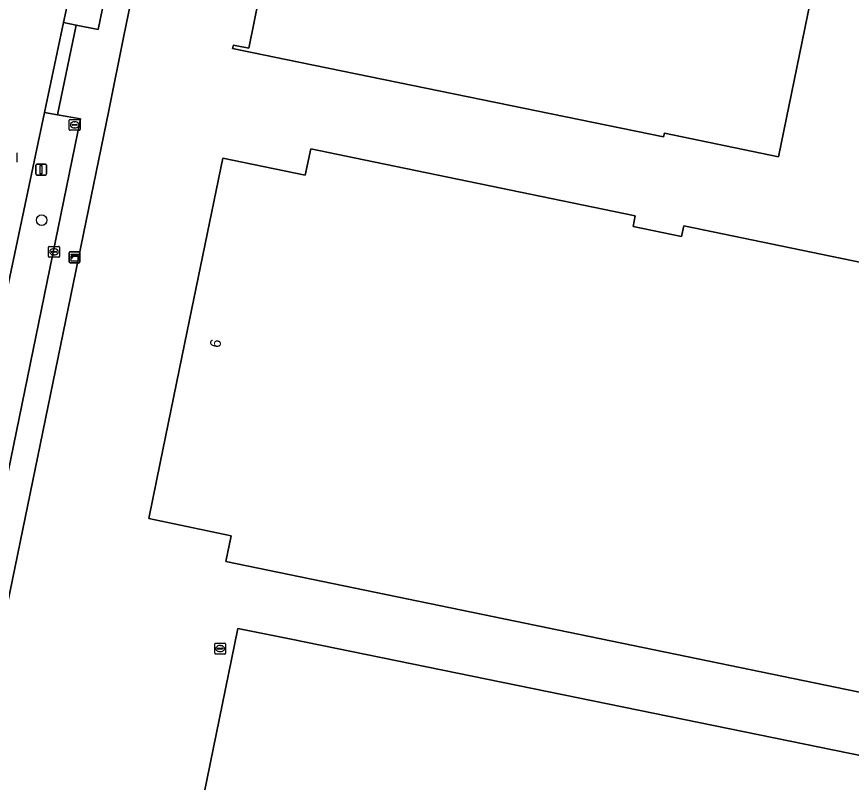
# Model space of a CAD drawing. Extents: x 157692 to 159674, y 381452 to 383291.
# Drawn here: x 158248.6 to 158325.5, y 382340.2 to 382410.7 of the extents above; entities that cross this region are included whole.
import ezdxf

# ---------------------------------------------------------------- set-up
doc = ezdxf.new("R2010")
doc.units = 0
for name, color, linetype in [('IMGEO_Berm_groen', 7, 'Continuous'), ('IMGEO_Boom', 7, 'Continuous'), ('IMGEO_Brandkraan', 7, 'Continuous'), ('IMGEO_Erf', 7, 'Continuous'), ('IMGEO_Kast', 7, 'Continuous'), ('IMGEO_Lichtmast', 7, 'Continuous'), ('IMGEO_Pand', 7, 'Continuous'), ('IMGEO_Pand_nummerreeks', 7, 'Continuous'), ('IMGEO_Rijbaan_lokaal_gesloten', 7, 'Continuous'), ('IMGEO_Rioolput', 7, 'Continuous'), ('IMGEO_Voetpad_open', 7, 'Continuous')]:
    doc.layers.add(name, color=color, linetype=linetype)

msp = doc.modelspace()

# ---------------------------------------------------------------- linework, layer by layer
at = {"layer": 'IMGEO_Berm_groen'}
for points in [[(158261.095, 382433.813), (158259.082, 382434.239), (158258.553, 382434.351), (158258.064, 382434.453), (158253.893, 382414.76), (158252.917, 382410.176), (158254.069, 382409.939), (158256.109, 382409.52)], [(158254.48, 382401.298), (158252.364, 382401.675), (158251.153, 382401.891), (158246.967, 382382.229), (158243.818, 382366.94), (158244.967, 382366.703), (158247.29, 382366.225)]]:
    msp.add_lwpolyline(points, close=True, dxfattribs=at)
at = {"layer": 'IMGEO_Boom'}
msp.add_circle((158250.893, 382391.959), 0.489, dxfattribs=at)
at = {"layer": 'IMGEO_Brandkraan'}
for p, q in [((158251.522, 382388.621), (158251.522, 382389.473)), ((158251.597, 382389.547), (158252.449, 382389.547)), ((158251.824, 382389.09), (158252.222, 382389.09)), ((158252.01, 382389.327), (158252.035, 382389.327)), ((158252.523, 382389.473), (158252.523, 382388.621)), ((158252.449, 382388.547), (158251.597, 382388.547)), ((158251.781, 382389.041), (158251.781, 382389.053)), ((158252.219, 382389.004), (158251.821, 382389.004)), ((158252.033, 382388.767), (158252.008, 382388.767)), ((158252.265, 382389.053), (158252.265, 382389.041))]:
    msp.add_line(p, q, dxfattribs=at)
for points in [[(158251.522, 382388.621), (158251.522, 382389.473)], [(158251.597, 382389.547), (158252.449, 382389.547)], [(158252.523, 382389.473), (158252.523, 382388.621)], [(158252.449, 382388.547), (158251.597, 382388.547)]]:
    msp.add_lwpolyline(points, dxfattribs=at)
for centre, radius, start, end in [((158251.599, 382389.471), 0.0765, 91.55205, 178.44795), ((158251.599, 382389.471), 0.0765, 91.55205, 178.44795), ((158251.821, 382389.05), 0.0403, 85.87752, 175.75265), ((158252.226, 382389.052), 0.0386, 1.73085, 96.63898), ((158252.447, 382389.471), 0.0765, 1.55205, 88.44795), ((158252.447, 382389.471), 0.0765, 1.55205, 88.44795), ((158251.599, 382388.623), 0.0765, 181.55205, 268.44795), ((158251.599, 382388.623), 0.0765, 181.55205, 268.44795), ((158251.818, 382389.04), 0.0366, 178.93798, 274.71019), ((158252.222, 382389.047), 0.043, 264.86636, 352.45326), ((158252.447, 382388.623), 0.0765, 271.55205, 358.44795), ((158252.447, 382388.623), 0.0765, 271.55205, 358.44795)]:
    msp.add_arc(centre, radius, start, end, dxfattribs=at)
for centre, major_axis, ratio, start_param, end_param in [((158252.009, 382389.047), (-0.387, 0.002), 0.722429, 4.712389, 7.853982), ((158252.034, 382389.047), (-0.39, 0.002), 0.717154, 1.570796, 4.712389)]:
    msp.add_ellipse(centre, major_axis=major_axis, ratio=ratio, start_param=start_param, end_param=end_param, dxfattribs=at)
at = {"layer": 'IMGEO_Erf'}
for points in [[(158282.251, 382524.529), (158280.6, 382516.583), (158277.155, 382500), (158276.977, 382499.143), (158273.828, 382483.723), (158266.997, 382450.348), (158258.469, 382408.937), (158257.074, 382402.077), (158248.209, 382358.844), (158244.45, 382340.754), (158240.4, 382321.2)], [(158255.364, 382287.79), (158268.981, 382354.351), (158273.88, 382353.35), (158404.581, 382326.642)]]:
    msp.add_lwpolyline(points, dxfattribs=at)
for points in [[(158308.195, 382399.642), (158273.386, 382406.765), (158268.487, 382407.768), (158268.568, 382408.088), (158269.972, 382407.805), (158271.381, 382414.808), (158270.571, 382414.993), (158270.668, 382415.46), (158271.086, 382417.487), (158271.278, 382418.417), (158272.075, 382418.248), (158277.309, 382443.567), (158277.708, 382443.487), (158277.639, 382443.125), (158280.994, 382442.439), (158282.538, 382442.124), (158315.526, 382435.381), (158315.46, 382435.058), (158313.893, 382435.38), (158310.32, 382417.963), (158322.409, 382415.484), (158318.784, 382397.811), (158308.262, 382399.969)], [(158356.582, 382342.22), (158346.787, 382344.236), (158272.768, 382359.498), (158267.871, 382360.508), (158268.362, 382362.879), (158260.754, 382364.478), (158261.808, 382369.608), (158264.298, 382381.728), (158267.574, 382397.672), (158275.172, 382396.119), (158275.678, 382398.523), (158280.575, 382397.512), (158305.578, 382392.351), (158305.376, 382391.372), (158309.842, 382390.451), (158310.045, 382391.429), (158354.607, 382382.23), (158351.13, 382365.338), (158360.926, 382363.328)]]:
    msp.add_lwpolyline(points, close=True, dxfattribs=at)
at = {"layer": 'IMGEO_Kast'}
for p, q in [((158253.426, 382388.119), (158253.426, 382388.96)), ((158253.426, 382388.96), (158253.426, 382388.119)), ((158253.501, 382389.044), (158254.342, 382389.044)), ((158254.342, 382389.044), (158253.501, 382389.044)), ((158254.426, 382388.969), (158254.426, 382388.128)), ((158254.426, 382388.128), (158254.426, 382388.969)), ((158254.351, 382388.044), (158253.51, 382388.044)), ((158253.51, 382388.044), (158254.351, 382388.044))]:
    msp.add_line(p, q, dxfattribs=at)
for points in [[(158253.621, 382388.834), (158254.221, 382388.834), (158254.221, 382388.749), (158253.621, 382388.749), (158253.621, 382388.834)], [(158253.621, 382388.659), (158254.221, 382388.659), (158254.221, 382388.17), (158253.621, 382388.17), (158253.621, 382388.659)]]:
    msp.add_lwpolyline(points, dxfattribs=at)
msp.add_circle((158253.705, 382388.508), 0.0377, dxfattribs=at)
for centre, start, end in [((158253.504, 382388.966), 92.4484, 184.28452), ((158253.504, 382388.966), 92.4484, 184.28452), ((158254.348, 382388.966), 2.4484, 94.28452), ((158254.348, 382388.966), 2.4484, 94.28452), ((158253.504, 382388.122), 182.4484, 274.28452), ((158253.504, 382388.122), 182.4484, 274.28452), ((158254.348, 382388.122), 272.4484, 4.28452), ((158254.348, 382388.122), 272.4484, 4.28452)]:
    msp.add_arc(centre, 0.0779, start, end, dxfattribs=at)
at = {"layer": 'IMGEO_Lichtmast'}
for p, q in [((158250.348, 382396.217), (158250.348, 382397.017)), ((158250.348, 382397.017), (158250.348, 382396.217)), ((158250.448, 382397.117), (158251.238, 382397.117)), ((158251.238, 382397.117), (158250.448, 382397.117)), ((158251.338, 382397.017), (158251.338, 382396.217)), ((158251.338, 382396.217), (158251.338, 382397.017)), ((158251.238, 382396.117), (158250.448, 382396.117)), ((158250.448, 382396.117), (158251.238, 382396.117))]:
    msp.add_line(p, q, dxfattribs=at)
msp.add_lwpolyline([(158250.768, 382396.992), (158250.918, 382396.992), (158250.918, 382396.242), (158250.768, 382396.242), (158250.768, 382396.992)], dxfattribs=at)
for centre, start, end in [((158250.448, 382397.017), 90, 180), ((158250.448, 382397.017), 90, 180), ((158251.238, 382397.017), 0, 90), ((158251.238, 382397.017), 360, 90), ((158250.448, 382396.217), 180, 270), ((158250.448, 382396.217), 180, 270), ((158251.238, 382396.217), 270, 0), ((158251.238, 382396.217), 270, 0)]:
    msp.add_arc(centre, 0.1, start, end, dxfattribs=at)
at = {"layer": 'IMGEO_Pand'}
for points in [[(158271.381, 382414.808), (158269.972, 382407.805), (158268.568, 382408.088), (158268.487, 382407.768), (158273.386, 382406.765), (158308.195, 382399.642), (158308.262, 382399.969), (158318.784, 382397.811), (158322.409, 382415.484)], [(158404.581, 382326.642), (158273.88, 382353.35), (158268.981, 382354.351), (158255.364, 382287.79)]]:
    msp.add_lwpolyline(points, dxfattribs=at)
msp.add_lwpolyline([(158354.607, 382382.23), (158310.045, 382391.429), (158309.842, 382390.451), (158305.376, 382391.372), (158305.578, 382392.351), (158280.575, 382397.512), (158275.678, 382398.523), (158275.172, 382396.119), (158267.574, 382397.672), (158264.298, 382381.728), (158261.808, 382369.608), (158260.754, 382364.478), (158268.362, 382362.879), (158267.871, 382360.508), (158272.768, 382359.498), (158346.787, 382344.236), (158356.582, 382342.22), (158360.926, 382363.328), (158351.13, 382365.338)], close=True, dxfattribs=at)
at = {"layer": 'IMGEO_Rijbaan_lokaal_gesloten'}
msp.add_lwpolyline([(158260.798, 382486.072), (158259.604, 382480.42), (158257.678, 382471.309), (158254.057, 382454.206), (158250.193, 382436.11), (158247.998, 382425.623), (158246.031, 382416.136), (158245.989, 382415.921), (158245.912, 382415.452), (158239.645, 382385.742), (158239.35, 382384.731), (158239.116, 382383.556), (158246.967, 382382.229), (158251.153, 382401.891), (158252.917, 382410.176), (158253.893, 382414.76), (158258.064, 382434.453), (158258.133, 382434.766), (158259.71, 382442.31), (158260.354, 382445.285), (158262.011, 382453.107), (158263.222, 382458.896), (158269.669, 382489.594)], dxfattribs=at)
at = {"layer": 'IMGEO_Rioolput'}
for p, q in [((158253.438, 382400.318), (158253.438, 382401.17)), ((158253.513, 382401.244), (158254.365, 382401.244)), ((158253.697, 382400.738), (158253.697, 382400.75)), ((158254.135, 382400.701), (158253.737, 382400.701)), ((158253.74, 382400.787), (158254.138, 382400.787)), ((158253.926, 382401.024), (158253.951, 382401.024)), ((158254.181, 382400.75), (158254.181, 382400.738)), ((158254.439, 382401.17), (158254.439, 382400.318)), ((158254.365, 382400.244), (158253.513, 382400.244)), ((158253.949, 382400.464), (158253.924, 382400.464)), ((158248.594, 382398.156), (158248.594, 382397.304)), ((158266.917, 382352.988), (158267.769, 382352.988)), ((158266.842, 382352.062), (158266.842, 382352.914)), ((158267.101, 382352.482), (158267.101, 382352.494)), ((158267.539, 382352.445), (158267.141, 382352.445)), ((158267.144, 382352.531), (158267.542, 382352.531)), ((158267.353, 382352.208), (158267.328, 382352.208)), ((158267.33, 382352.768), (158267.355, 382352.768)), ((158267.585, 382352.494), (158267.585, 382352.482)), ((158267.843, 382352.914), (158267.843, 382352.062)), ((158267.769, 382351.988), (158266.917, 382351.988))]:
    msp.add_line(p, q, dxfattribs=at)
for points in [[(158253.438, 382400.318), (158253.438, 382401.17)], [(158253.513, 382401.244), (158254.365, 382401.244)], [(158254.439, 382401.17), (158254.439, 382400.318)], [(158254.365, 382400.244), (158253.513, 382400.244)], [(158248.594, 382398.156), (158248.594, 382397.304)], [(158266.917, 382352.988), (158267.769, 382352.988)], [(158266.842, 382352.062), (158266.842, 382352.914)], [(158267.843, 382352.914), (158267.843, 382352.062)], [(158267.769, 382351.988), (158266.917, 382351.988)]]:
    msp.add_lwpolyline(points, dxfattribs=at)
for centre, radius, start, end in [((158253.515, 382401.168), 0.0765, 91.55205, 178.44795), ((158253.515, 382401.168), 0.0765, 91.55205, 178.44795), ((158253.737, 382400.747), 0.0403, 85.87752, 175.75265), ((158253.734, 382400.737), 0.0366, 178.93798, 274.71019), ((158254.138, 382400.744), 0.043, 264.86636, 352.45326), ((158254.142, 382400.749), 0.0386, 1.73085, 96.63898), ((158254.363, 382401.168), 0.0765, 1.55205, 88.44795), ((158254.363, 382401.168), 0.0765, 1.55205, 88.44795), ((158253.515, 382400.32), 0.0765, 181.55205, 268.44795), ((158253.515, 382400.32), 0.0765, 181.55205, 268.44795), ((158254.363, 382400.32), 0.0765, 271.55205, 358.44795), ((158254.363, 382400.32), 0.0765, 271.55205, 358.44795), ((158266.919, 382352.912), 0.0765, 91.55205, 178.44795), ((158266.919, 382352.912), 0.0765, 91.55205, 178.44795), ((158267.767, 382352.912), 0.0765, 1.55205, 88.44795), ((158267.767, 382352.912), 0.0765, 1.55205, 88.44795), ((158267.141, 382352.491), 0.0403, 85.87752, 175.75265), ((158267.138, 382352.481), 0.0366, 178.93798, 274.71019), ((158267.542, 382352.488), 0.043, 264.86636, 352.45326), ((158267.546, 382352.493), 0.0386, 1.73085, 96.63898), ((158266.919, 382352.064), 0.0765, 181.55205, 268.44795), ((158266.919, 382352.064), 0.0765, 181.55205, 268.44795), ((158267.767, 382352.064), 0.0765, 271.55205, 358.44795), ((158267.767, 382352.064), 0.0765, 271.55205, 358.44795)]:
    msp.add_arc(centre, radius, start, end, dxfattribs=at)
for centre, major_axis, ratio, start_param, end_param in [((158253.925, 382400.744), (-0.387, 0.002), 0.722429, 4.712389, 7.853982), ((158253.95, 382400.744), (-0.39, 0.002), 0.717154, 1.570796, 4.712389), ((158267.329, 382352.488), (-0.387, 0.002), 0.722429, 4.712389, 7.853982), ((158267.354, 382352.488), (-0.39, 0.002), 0.717154, 1.570796, 4.712389)]:
    msp.add_ellipse(centre, major_axis=major_axis, ratio=ratio, start_param=start_param, end_param=end_param, dxfattribs=at)
at = {"layer": 'IMGEO_Voetpad_open'}
msp.add_lwpolyline([(158272.48, 382488.983), (158266.134, 382458.214), (158264.375, 382458.636), (158264.237, 382458.669), (158261.372, 382445.071), (158260.354, 382445.285), (158259.71, 382442.31), (158260.728, 382442.097), (158259.082, 382434.239), (158261.095, 382433.813), (158256.109, 382409.52), (158254.069, 382409.939), (158252.364, 382401.675), (158254.48, 382401.298), (158247.29, 382366.225), (158244.967, 382366.703), (158243.35, 382358.944), (158245.645, 382358.465), (158242.085, 382341.256), (158244.45, 382340.754), (158248.209, 382358.844), (158257.074, 382402.077), (158258.469, 382408.937), (158266.997, 382450.348)], dxfattribs=at)
msp.add_lwpolyline([(158254.069, 382409.939), (158252.917, 382410.176), (158251.153, 382401.891), (158252.364, 382401.675)], close=True, dxfattribs=at)

# ---------------------------------------------------------------- texts
at = {"layer": 'IMGEO_Pand_nummerreeks'}
msp.add_text('6', height=1, rotation=78.38965, dxfattribs=at).set_placement((158267.322, 382380.145))

doc.saveas('drawing.dxf')
